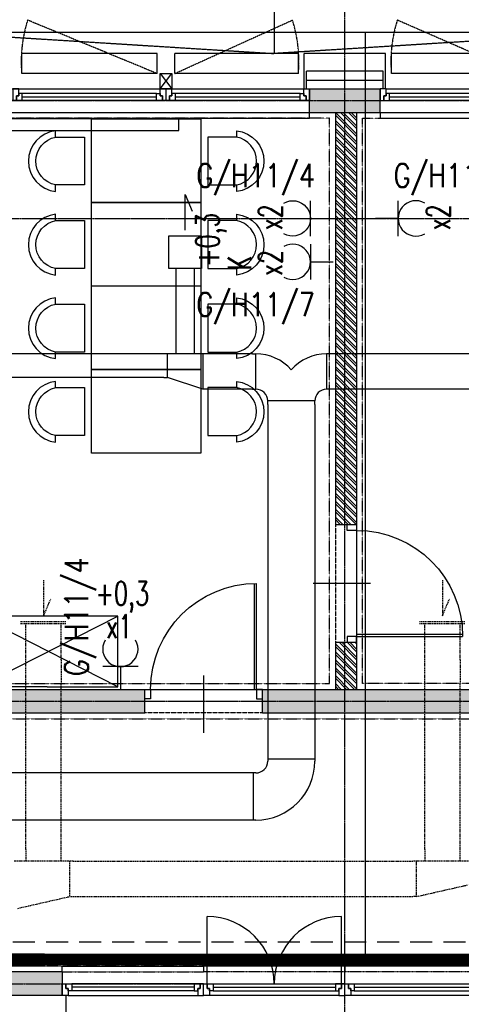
# Model space of a CAD drawing. Extents: x -7228 to 74941, y -112898 to 85621.
# Tile 322 of 635: x 61191 to 61566, y -6744 to -5907. Entities that reach past the tile are written whole.
import ezdxf
from ezdxf.enums import TextEntityAlignment as Align

# ---------------------------------------------------------------- set-up
doc = ezdxf.new("R2010")
doc.units = 0
for name, pattern in [('CENTER', [2, 1.25, -0.25, 0.25, -0.25]), ('DASHDOT', [1, 0.5, -0.25, 0, -0.25]), ('DASHED', [0.75, 0.5, -0.25]), ('DASHED2', [0.375, 0.25, -0.125]), ('DIVIDE', [31.75, 12.7, -6.35, 0, -6.35, 0, -6.35])]:
    doc.linetypes.add(name, pattern=pattern)
doc.layers.get('0').update_dxf_attribs({"color": 101, "linetype": 'CONTINUOUS'})
for name, color, linetype in [('Drz---drzwi', 5, 'CONTINUOUS'), ('E35', 6, 'CONTINUOUS'), ('E50', 3, 'CONTINUOUS'), ('E50kor', 3, 'CONTINUOUS'), ('Ins-co', 2, 'CONTINUOUS'), ('Ins-went', 141, 'CONTINUOUS'), ('Okn---okna', 5, 'CONTINUOUS'), ('Os-osie glowne', 1, 'CENTER'), ('Sc-beton', 7, 'CONTINUOUS'), ('Sc-beton-hatch', 86, 'CONTINUOUS'), ('Sc-cegla pustak', 42, 'CONTINUOUS'), ('Sc-cegla pustak-hatch', 8, 'CONTINUOUS'), ('Sc-drewno', 22, 'CONTINUOUS'), ('Sc-izolacja term-styropian', 151, 'STYROPIAN-KA'), ('Sc-metal', 141, 'CONTINUOUS'), ('Sc-nadproza kon', 5, 'DASHED2'), ('Suf-widok', 8, 'CONTINUOUS'), ('W-idok', 8, 'CONTINUOUS'), ('Wyp-meble', 155, 'CONTINUOUS')]:
    doc.layers.add(name, color=color, linetype=linetype)
doc.styles.add('ROMANS', font='romans', dxfattribs={"width": 0.85})
doc.linetypes.add('BATTING', pattern='A,0.0001,-0.1,[134,ltypeshp.shx,S=0.1,R=0,X=-0.1,Y=0],-0.2,[134,ltypeshp.shx,S=0.1,R=180,X=0.1,Y=0],-0.1', length=0.4001)
doc.linetypes.add('STYROPIAN-KA', pattern='A,0.0001,-0.1,[135,ltypeshp.shx,S=0.1,R=0,X=-0.1,Y=0],0,[135,ltypeshp.shx,S=0.1,R=180,X=0.1,Y=0],-0.1', length=0.2001)

# ---------------------------------------------------------------- blocks, each defined once
blk = doc.blocks.new('_0630_DRZWI_90')
at = {"ltscale": 7}
for p, q in [((5, 8), (5, 98)), ((6.8, 8), (6.8, 97.98))]:
    blk.add_line(p, q, dxfattribs=at)
at = {"ltscale": 25}
for p, q in [((50, 19.7), (50, -28.9)), ((5, 8), (0, 8)), ((0, 8), (5, 8)), ((0, 0), (0, 8)), ((5, 0), (0, 0)), ((5, 0), (0, 0)), ((95, 8), (5, 8)), ((5, 8), (5, 0)), ((95, 8), (95, 0)), ((100, 8), (95, 8)), ((95, 0), (100, 0)), ((95, 0), (100, 0)), ((100, 0), (100, 8))]:
    blk.add_line(p, q, dxfattribs=at)
at = {"ltscale": 7}
blk.add_arc((5, 8), 90, 0, 90, dxfattribs=at)
blk = doc.blocks.new('_wojektjey')
for p, q in [((-120, 10), (-120, 15)), ((-120, 15), (0, 15)), ((0, 15), (0, 10)), ((-8, 0), (-112, 0)), ((-8, -3), (-112, -3)), ((-8, -6), (-112, -6)), ((-115, -10), (-5, -10)), ((-120, -25), (-120, -28)), ((0, -28), (0, -25)), ((-120, -28), (0, -28))]:
    blk.add_line(p, q)
at = {"linetype": 'DASHED2'}
for p, q in [((-120, 10), (0, 10)), ((-120, -25), (0, -25))]:
    blk.add_line(p, q, dxfattribs=at)
for points in [[(-5, -10), (0, -10), (0, 0), (-3, 0), (-3, -4), (-5, -4)], [(-115, -10), (-120, -10), (-120, 0), (-117, 0), (-117, -4), (-115, -4)], [(-112, -6), (-115, -6), (-115, -4), (-117, -4), (-117, 0), (-115, 0), (-112, 0)], [(-8, -6), (-5, -6), (-5, -4), (-3, -4), (-3, 0), (-5, 0), (-8, 0)]]:
    blk.add_lwpolyline(points, close=True)
blk = doc.blocks.new('_hjgfkjhkj')
for p, q in [((0, 15), (-120, 15)), ((-120, 15), (-120, 10)), ((0, 10), (0, 15)), ((-112, 0), (-8, 0)), ((-112, -3), (-8, -3)), ((-112, -6), (-8, -6)), ((-5, -10), (-115, -10)), ((-120, -28), (-120, -25)), ((0, -25), (0, -28)), ((0, -28), (-120, -28))]:
    blk.add_line(p, q)
at = {"linetype": 'DASHED2'}
for p, q in [((0, 10), (-120, 10)), ((0, -25), (-120, -25))]:
    blk.add_line(p, q, dxfattribs=at)
for points in [[(-117, 0), (-117, 57)], [(-3, 0), (-3, 57)]]:
    blk.add_lwpolyline(points)
for points in [[(-115, -10), (-120, -10), (-120, 0), (-117, 0), (-117, -4), (-115, -4)], [(-112, -6), (-115, -6), (-115, -4), (-117, -4), (-117, 0), (-115, 0), (-112, 0)], [(-5, -10), (0, -10), (0, 0), (-3, 0), (-3, -4), (-5, -4)], [(-8, -6), (-5, -6), (-5, -4), (-3, -4), (-3, 0), (-5, 0), (-8, 0)]]:
    blk.add_lwpolyline(points, close=True)
for centre, start, end in [((-117, 0), 0, 90), ((-3, 0), 90, 180)]:
    blk.add_arc(centre, 57, start, end)
blk = doc.blocks.new('_DKGDKHJFKH')
for p, q in [((-367, 0), (-5, 0)), ((-256, -4), (-364, -4)), ((-256, -7), (-364, -7)), ((-132, -4), (-240, -4)), ((-132, -7), (-240, -7)), ((-8, -4), (-116, -4)), ((-8, -7), (-116, -7)), ((-8, -10), (-364, -10)), ((-372, -20), (-372, -25)), ((-372, -20), (0, -20)), ((-372, -25), (0, -25)), ((0, -25), (0, -20))]:
    blk.add_line(p, q)
for points in [[(-367, 0), (-372, 0), (-372, -10), (-369, -10), (-369, -6), (-367, -6)], [(-253, 0), (-248, 0), (-248, -10), (-251, -10), (-251, -6), (-253, -6)], [(-243, 0), (-248, 0), (-248, -10), (-245, -10), (-245, -6), (-243, -6)], [(-129, 0), (-124, 0), (-124, -10), (-127, -10), (-127, -6), (-129, -6)], [(-119, 0), (-124, 0), (-124, -10), (-121, -10), (-121, -6), (-119, -6)], [(-5, 0), (0, 0), (0, -10), (-3, -10), (-3, -6), (-5, -6)], [(-364, -4), (-367, -4), (-367, -6), (-369, -6), (-369, -10), (-367, -10), (-364, -10)], [(-256, -4), (-253, -4), (-253, -6), (-251, -6), (-251, -10), (-253, -10), (-256, -10)], [(-240, -4), (-243, -4), (-243, -6), (-245, -6), (-245, -10), (-243, -10), (-240, -10)], [(-132, -4), (-129, -4), (-129, -6), (-127, -6), (-127, -10), (-129, -10), (-132, -10)], [(-116, -4), (-119, -4), (-119, -6), (-121, -6), (-121, -10), (-119, -10), (-116, -10)], [(-8, -4), (-5, -4), (-5, -6), (-3, -6), (-3, -10), (-5, -10), (-8, -10)]]:
    blk.add_lwpolyline(points, close=True)
blk = doc.blocks.new('_FIUETUR')
for p, q in [((-377, -19.75), (-5, -19.75)), ((-260, -23.75), (-374, -23.75)), ((-130, -23.75), (-244, -23.75)), ((-8, -23.75), (-114, -23.75)), ((-260, -26.75), (-374, -26.75)), ((-8, -29.75), (-374, -29.75)), ((-130, -26.75), (-244, -26.75)), ((-8, -26.75), (-114, -26.75)), ((-382, -39.75), (-382, -44.75)), ((-382, -39.75), (0, -39.75)), ((0, -44.75), (0, -39.75)), ((-382, -44.75), (0, -44.75))]:
    blk.add_line(p, q)
for points in [[(-377, -19.75), (-382, -19.75), (-382, -29.75), (-379, -29.75), (-379, -25.75), (-377, -25.75)], [(-374, -23.75), (-377, -23.75), (-377, -25.75), (-379, -25.75), (-379, -29.75), (-377, -29.75), (-374, -29.75)], [(-260, -23.75), (-257, -23.75), (-257, -25.75), (-255, -25.75), (-255, -29.75), (-257, -29.75), (-260, -29.75)], [(-257, -19.75), (-252, -19.75), (-252, -29.75), (-255, -29.75), (-255, -25.75), (-257, -25.75)], [(-247, -19.75), (-252, -19.75), (-252, -29.75), (-249, -29.75), (-249, -25.75), (-247, -25.75)], [(-244, -23.75), (-247, -23.75), (-247, -25.75), (-249, -25.75), (-249, -29.75), (-247, -29.75), (-244, -29.75)], [(-130, -23.75), (-127, -23.75), (-127, -25.75), (-125, -25.75), (-125, -29.75), (-127, -29.75), (-130, -29.75)], [(-127, -19.75), (-122, -19.75), (-122, -29.75), (-125, -29.75), (-125, -25.75), (-127, -25.75)], [(-117, -19.75), (-122, -19.75), (-122, -29.75), (-119, -29.75), (-119, -25.75), (-117, -25.75)], [(-114, -23.75), (-117, -23.75), (-117, -25.75), (-119, -25.75), (-119, -29.75), (-117, -29.75), (-114, -29.75)], [(-8, -23.75), (-5, -23.75), (-5, -25.75), (-3, -25.75), (-3, -29.75), (-5, -29.75), (-8, -29.75)], [(-5, -19.75), (0, -19.75), (0, -29.75), (-3, -29.75), (-3, -25.75), (-5, -25.75)]]:
    blk.add_lwpolyline(points, close=True)
blk = doc.blocks.new('_dkjhsjhkfgh')
at = {"layer": 'Ins-went', "ltscale": 2}
for p, q in [((10516.34, 4882.35), (10516.34, 4809.9)), ((10532.34, 4809.9), (10532.34, 4882.35)), ((10506.34, 4809.9), (10250.94, 4809.9)), ((10542.34, 4809.9), (10506.34, 4809.9)), ((10509.34, 4789.9), (10509.34, 4809.9)), ((10539.34, 4809.9), (10539.34, 4779.9)), ((10581.46, 4809.93), (10542.36, 4809.93)), ((10581.46, 4809.93), (10584.46, 4809.93)), ((10584.46, 4779.93), (10584.46, 4809.93)), ((10644.46, 4809.93), (10644.46, 4779.93)), ((10647.46, 4809.93), (10644.46, 4809.93)), ((10786.06, 4809.93), (10647.46, 4809.93)), ((10506.34, 4789.9), (10250.94, 4789.9)), ((10506.34, 4789.9), (10509.34, 4789.9)), ((10539.34, 4779.9), (10509.34, 4789.9)), ((10542.34, 4779.9), (10539.34, 4779.9)), ((10581.46, 4779.93), (10542.36, 4779.93)), ((10581.46, 4779.93), (10584.46, 4779.93)), ((10647.46, 4779.93), (10644.46, 4779.93)), ((10786.06, 4779.93), (10647.46, 4779.93)), ((10634.46, 4769.93), (10594.46, 4769.93)), ((10594.46, 4766.93), (10594.46, 4769.93)), ((10594.46, 4766.93), (10594.46, 4469.03)), ((10634.46, 4766.93), (10634.46, 4769.93)), ((10634.46, 4766.93), (10634.46, 4469.03)), ((10594.46, 4469.03), (10594.46, 4464.03)), ((10594.46, 4466.03), (10634.46, 4466.03)), ((10634.46, 4469.03), (10634.46, 4464.03)), ((10579.46, 4454.03), (9313.56, 4454.03)), ((10584.46, 4454.03), (10579.46, 4454.03)), ((10582.46, 4414.03), (10582.46, 4454.03)), ((10579.46, 4414.03), (9313.56, 4414.03)), ((10584.46, 4414.03), (10579.46, 4414.03))]:
    blk.add_line(p, q, dxfattribs=at)
blk.add_lwpolyline([(10524.34, 4915.05), (10524.34, 4945.28), (10530.36, 4931.27)], dxfattribs=at)
blk.add_lwpolyline([(10510.49, 4910.05), (10538.19, 4910.05), (10538.19, 4882.35), (10510.49, 4882.35)], close=True, dxfattribs=at)
for centre, radius, start, end in [((10584.46, 4769.93), 40, 41.40962, 90), ((10644.46, 4769.93), 40, 90, 138.59038), ((10584.46, 4769.93), 10, 0, 90), ((10644.46, 4769.93), 10, 90, 180), ((10584.46, 4464.03), 10, 270, 0), ((10584.46, 4464.03), 50, 270, 0)]:
    blk.add_arc(centre, radius, start, end, dxfattribs=at)
blk = doc.blocks.new('W028')
at = {"linetype": 'Continuous'}
blk.add_lwpolyline([(-46.41, -35.48), (-46.41, 35.48), (46.41, 35.48), (46.41, -35.48), (-46.41, -35.48)], dxfattribs=at)
for points in [[(-76.9, -20.17), (-76.9, -25.42, -0.895014), (-76.9, 26.21), (-76.9, 20.65, 0.825539), (-76.86, -20.1), (-52.3, -20.1), (-52.3, 20.65), (-76.9, 20.65)], [(76.9, -20.17), (76.9, -25.42, 0.895014), (76.9, 26.21), (76.9, 20.65, -0.825539), (76.86, -20.1), (52.3, -20.1), (52.3, 20.65), (76.9, 20.65)]]:
    blk.add_lwpolyline(points, format="xyb")
blk = doc.blocks.new('sza016_r')
for p, q in [((60, 60), (0, 60)), ((0, 60), (118, 0)), ((118, 60), (0, 0)), ((0, 60), (0, 0)), ((60, 60), (118, 60)), ((118, 60), (118, 0)), ((0, 0), (118, 0))]:
    blk.add_line(p, q)
blk = doc.blocks.new('A$C5DF87A14')
at = {"layer": 'Wyp-meble', "rotation": 180}
for name, p in [('W028', (10501.22, 4984.01)), ('W028', (10501.22, 4913.05)), ('W028', (10501.22, 4842.1)), ('W028', (10501.22, 4771.14)), ('sza016_r', (10477.03, 4597.23))]:
    blk.add_blockref(name, p, dxfattribs=at)
blk = doc.blocks.new('g2')
at = {"layer": 'E35'}
blk.add_line((15, 19.27), (-15, 19.27), dxfattribs=at)
blk.add_arc((0, 34.27), 15, 150, 30, dxfattribs=at)
at = {"layer": 'E50'}
blk.add_line((0, 19.27), (0, 0), dxfattribs=at)

msp = doc.modelspace()

# ---------------------------------------------------------------- hatches: boundary and pattern name
at = {"layer": 'Sc-beton-hatch'}
h = msp.add_hatch(dxfattribs=at)
h.set_pattern_fill('ANSI33', color=256, style=0)
h.paths.add_polyline_path([(61752.547, -6496.119), (61752.547, -6476.119), (61686.547, -6476.119), (61686.547, -6496.119)])
h.paths.add_polyline_path([(61612.547, -6496.119), (61612.547, -6476.119), (61397.547, -6476.119), (61397.547, -6496.119)])
h.paths.add_polyline_path([(61497.547, -5986.119), (61497.547, -5966.119), (61437.547, -5966.119), (61437.547, -5986.119), (61457.547, -5986.119)])
h.paths.add_polyline_path([(61055.547, -5986.119), (61055.547, -5966.119), (60547.547, -5966.119), (60547.547, -5986.119), (60587.547, -5986.119), (60587.547, -6476.119), (60386.047, -6476.119), (60386.047, -6496.119), (61297.547, -6496.119), (61297.547, -6476.119), (60607.547, -6476.119), (60607.547, -5986.119)])
h.paths.add_polyline_path([(60187.547, -6716.119), (60187.547, -6736.119), (61227.547, -6736.119), (61227.547, -6716.119)])
h.paths.add_polyline_path([(60007.547, -6476.119), (60007.547, -6416.119), (59987.547, -6416.119), (59987.547, -6476.119), (59687.547, -6476.119), (59687.547, -6496.119), (60256.047, -6496.119), (60256.047, -6476.119)])
h.paths.add_polyline_path([(60007.547, -6221.119), (59987.547, -6221.119), (59987.547, -6241.119), (60007.547, -6241.119)])
h.paths.add_polyline_path([(59967.547, -5966.119), (59967.547, -5986.119), (59987.547, -5986.119), (59987.547, -6046.119), (60007.547, -6046.119), (60007.547, -5986.119), (60027.547, -5986.119), (60027.547, -5966.119)])
h.paths.add_polyline_path([(59359.547, -5966.119), (59359.547, -6539.119), (59379.547, -6539.119), (59379.547, -6496.119), (59557.547, -6496.119), (59557.547, -6476.119), (59379.547, -6476.119), (59379.547, -5986.119), (59657.547, -5986.119), (59657.547, -5966.119)])
h.paths.add_polyline_path([(58999.547, -5966.119), (58999.547, -5986.119), (59337.547, -5986.119), (59337.547, -6476.119), (59315.547, -6476.119), (59315.547, -6496.119), (59337.547, -6496.119), (59337.547, -6539.119), (59357.547, -6539.119), (59357.547, -5966.119)])
h.paths.add_polyline_path([(59379.547, -6716.119), (59379.547, -6674.119), (59359.547, -6674.119), (59359.547, -6736.119), (59757.547, -6736.119), (59757.547, -6716.119)])
h.paths.add_polyline_path([(59357.547, -6736.119), (59357.547, -6674.119), (59337.547, -6674.119), (59337.547, -6716.119), (58717.547, -6716.119), (58717.547, -6736.119)])
h.paths.add_polyline_path([(59012.547, -6476.119), (59012.547, -6496.119), (59255.547, -6496.119), (59255.547, -6476.119)], flags=17)
h.paths.add_polyline_path([(58816.547, -6476.119), (58816.547, -6496.119), (58882.547, -6496.119), (58882.547, -6476.119)])
h.paths.add_polyline_path([(58742.547, -6496.119), (58742.547, -6476.119), (58567.547, -6476.119), (58567.547, -6496.119)])
h.paths.add_polyline_path([(58447.547, -6496.119), (58447.547, -6476.119), (58325.547, -6476.119), (58325.547, -6496.119)])
h.paths.add_polyline_path([(57317.547, -6716.119), (57317.547, -6736.119), (58357.547, -6736.119), (58357.547, -6716.119)])
h.paths.add_polyline_path([(58205.547, -6496.119), (58205.547, -6476.119), (58157.547, -6476.119), (58157.547, -6496.119)])
h.paths.add_polyline_path([(58057.547, -6496.119), (58057.547, -6476.119), (57847.547, -6476.119), (57847.547, -6496.119)], flags=16)
h.paths.add_polyline_path([(58185.547, -5986.119), (58185.547, -5966.119), (57677.547, -5966.119), (57677.547, -5986.119), (57717.547, -5986.119), (57717.547, -6476.119), (57635.547, -6476.119), (57635.547, -6496.119), (57747.547, -6496.119), (57747.547, -6476.119), (57737.547, -6476.119), (57737.547, -5986.119)])
h.paths.add_polyline_path([(57535.547, -6496.119), (57535.547, -6476.119), (57308.547, -6476.119), (57308.547, -6496.119)])
h.paths.add_polyline_path([(57137.547, -6476.119), (57137.547, -5986.119), (57157.547, -5986.119), (57157.547, -5966.119), (57097.547, -5966.119), (57097.547, -5986.119), (57117.547, -5986.119), (57117.547, -6476.119), (56996.547, -6476.119), (56996.547, -6496.119), (57208.547, -6496.119), (57208.547, -6476.119)])
h.paths.add_polyline_path([(56676.547, -6476.119), (56676.547, -6496.119), (56896.547, -6496.119), (56896.547, -6476.119)])
h.paths.add_polyline_path([(56509.547, -6716.119), (56509.547, -6674.119), (56489.547, -6674.119), (56489.547, -6736.119), (56887.547, -6736.119), (56887.547, -6716.119)])
h.paths.add_polyline_path([(56576.547, -6496.119), (56576.547, -6476.119), (56509.547, -6476.119), (56509.547, -5986.119), (56787.547, -5986.119), (56787.547, -5966.119), (56489.547, -5966.119), (56489.547, -6539.119), (56509.547, -6539.119), (56509.547, -6496.119)])
h.paths.add_polyline_path([(56467.547, -6476.119), (56445.547, -6476.119), (56445.547, -6496.119), (56467.547, -6496.119), (56467.547, -6539.119), (56487.547, -6539.119), (56487.547, -5966.119), (56129.547, -5966.119), (56129.547, -5986.119), (56467.547, -5986.119)])
h.paths.add_polyline_path([(56487.547, -6736.119), (56487.547, -6674.119), (56467.547, -6674.119), (56467.547, -6716.119), (55847.547, -6716.119), (55847.547, -6736.119)])
h.paths.add_polyline_path([(56277.547, -6476.119), (56277.547, -6496.119), (56385.547, -6496.119), (56385.547, -6476.119)], flags=16)
h.paths.add_polyline_path([(56177.547, -6496.119), (56177.547, -6476.119), (56076.547, -6476.119), (56076.547, -6496.119)])
h.paths.add_polyline_path([(56031.547, -6496.119), (56031.547, -6476.119), (55946.547, -6476.119), (55946.547, -6496.119)])
h.paths.add_polyline_path([(55872.547, -6496.119), (55872.547, -6476.119), (55732.547, -6476.119), (55732.547, -6496.119)])
h.paths.add_polyline_path([(55757.547, -5986.119), (55757.547, -5966.119), (55697.547, -5966.119), (55697.547, -5986.119)])
h.paths.add_polyline_path([(54807.547, -5966.119), (54807.547, -5986.119), (54847.547, -5986.119), (54847.547, -6476.119), (54557.547, -6476.119), (54557.547, -6496.119), (55602.547, -6496.119), (55602.547, -6476.119), (54867.547, -6476.119), (54867.547, -5986.119), (55315.547, -5986.119), (55315.547, -5966.119)])
h.paths.add_polyline_path([(55487.547, -6736.119), (55487.547, -6716.119), (54447.547, -6716.119), (54447.547, -6736.119)])
h.paths.add_polyline_path([(54457.547, -6496.119), (54457.547, -6476.119), (54267.547, -6476.119), (54267.547, -5986.119), (54287.547, -5986.119), (54287.547, -5966.119), (54227.547, -5966.119), (54227.547, -5986.119), (54247.547, -5986.119), (54247.547, -6476.119), (54094.547, -6476.119), (54094.547, -6496.119)])
h.paths.add_polyline_path([(54017.547, -6736.119), (54017.547, -6716.119), (53439.547, -6716.119), (53439.547, -6674.119), (53419.547, -6674.119), (53419.547, -6736.119)])
h.paths.add_polyline_path([(53994.547, -6496.119), (53994.547, -6476.119), (53670.547, -6476.119), (53670.547, -6496.119)])
h.paths.add_polyline_path([(53570.547, -6496.119), (53570.547, -6476.119), (53439.547, -6476.119), (53439.547, -6086.119), (53469.547, -6086.119), (53469.547, -6066.119), (53439.547, -6066.119), (53439.547, -5966.119), (53419.547, -5966.119), (53419.547, -6539.119), (53439.547, -6539.119), (53439.547, -6496.119)])
h.paths.add_polyline_path([(53599.547, -6066.119), (53569.547, -6066.119), (53569.547, -6086.119), (53619.547, -6086.119), (53619.547, -5986.119), (53659.547, -5986.119), (53659.547, -5966.119), (53599.547, -5966.119)])
at = {"layer": 'Sc-cegla pustak-hatch'}
h = msp.add_hatch(dxfattribs=at)
h.set_pattern_fill('ANSI32', color=256, scale=0.5, angle=90, style=0)
h.paths.add_polyline_path([(62125.547, -6267.119), (62207.547, -6267.119), (62207.547, -6249.119), (62107.547, -6249.119), (62107.547, -6476.119), (62125.547, -6476.119)])
h.paths.add_polyline_path([(61594.547, -6444.119), (61594.547, -6476.119), (61604.173, -6476.119), (61604.173, -6467.348), (61612.547, -6467.348), (61612.547, -6462.119), (61686.547, -6462.119), (61686.547, -6476.119), (61704.547, -6476.119), (61704.547, -6444.119)])
h.paths.add_polyline_path([(61477.547, -6436.119), (61459.547, -6436.119), (61459.547, -6476.119), (61477.547, -6476.119)])
h.paths.add_polyline_path([(61477.547, -5986.119), (61459.547, -5986.119), (61459.547, -6336.119), (61477.547, -6336.119)])
h.paths.add_polyline_path([(59237.547, -6249.119), (59237.547, -6476.119), (59255.547, -6476.119), (59255.547, -6267.119), (59337.547, -6267.119), (59337.547, -6249.119)])
h.paths.add_polyline_path([(58724.547, -6444.119), (58724.547, -6476.119), (58734.454, -6476.119), (58734.454, -6469.169), (58742.547, -6469.169), (58742.547, -6462.119), (58816.547, -6462.119), (58816.547, -6476.119), (58834.547, -6476.119), (58834.547, -6444.119)])
h.paths.add_polyline_path([(58605.547, -6221.119), (58587.547, -6221.119), (58587.547, -6476.119), (58605.547, -6476.119)])
h.paths.add_polyline_path([(58605.547, -5986.119), (58587.547, -5986.119), (58587.547, -6046.119), (58605.547, -6046.119)])
h.paths.add_polyline_path([(58185.547, -5986.119), (58167.547, -5986.119), (58167.547, -6476.119), (58185.547, -6476.119)])
h.paths.add_polyline_path([(57457.547, -6476.119), (57475.547, -6476.119), (57475.547, -5984.119), (57547.547, -5984.119), (57547.547, -5966.119), (57417.547, -5966.119), (57417.547, -5984.119), (57457.547, -5984.119)])
h.paths.add_polyline_path([(56761.547, -5986.119), (56743.547, -5986.119), (56743.547, -6476.119), (56761.547, -6476.119)])
h.paths.add_polyline_path([(56367.547, -6249.119), (56367.547, -6476.119), (56385.547, -6476.119), (56385.547, -6267.119), (56467.547, -6267.119), (56467.547, -6249.119)])
h.paths.add_polyline_path([(56167.547, -5986.119), (56149.547, -5986.119), (56149.547, -6476.119), (56167.547, -6476.119)])
h.paths.add_polyline_path([(55854.547, -6444.119), (55854.547, -6476.119), (55864.173, -6476.119), (55864.173, -6467.348), (55872.547, -6467.348), (55872.547, -6462.119), (55946.547, -6462.119), (55946.547, -6476.119), (55964.547, -6476.119), (55964.547, -6444.119)])
h.paths.add_polyline_path([(53841.547, -5984.119), (53943.547, -5984.119), (53943.547, -5966.119), (53801.547, -5966.119), (53801.547, -5984.119), (53823.547, -5984.119), (53823.547, -6476.119), (53841.547, -6476.119)])

# ---------------------------------------------------------------- linework, layer by layer
at = {"layer": 'E50'}
for p, q in [((60737.164, -5918.057), (62084.278, -5918.057)), ((61485.155, -6705.421), (61485.155, -5918.057))]:
    msp.add_line(p, q, dxfattribs=at)
at = {"layer": 'E50kor', "linetype": 'DASHED2', "ltscale": 75}
msp.add_line((53169.946, -6690.364), (62177.677, -6690.536), dxfattribs=at)
at = {"layer": 'E50kor', "const_width": 10}
msp.add_lwpolyline([(53174.088, -6705.364), (62177.677, -6705.536)], dxfattribs=at)
at = {"layer": 'Ins-co'}
for points in [[(61166.547, -5991.471), (61166.547, -6001.471), (61326.547, -6001.471), (61326.547, -5991.471)], [(61122.518, -6700.936), (61122.518, -6710.936), (61212.518, -6710.936), (61212.518, -6700.936)]]:
    msp.add_lwpolyline(points, close=True, dxfattribs=at)
at = {"layer": 'Ins-went', "linetype": 'DASHED', "ltscale": 2}
for p, q in [((61192.126, -6418.611), (61231.126, -6418.611)), ((61192.126, -6420.111), (61231.126, -6420.111)), ((61196.626, -6421.111), (61196.626, -6420.111)), ((61196.626, -6451.111), (61196.626, -6421.111)), ((61226.626, -6421.111), (61226.626, -6420.111)), ((61226.626, -6451.111), (61226.626, -6421.111)), ((61530.826, -6418.611), (61569.826, -6418.611)), ((61530.826, -6420.111), (61569.826, -6420.111)), ((61535.326, -6421.111), (61535.326, -6420.111)), ((61535.326, -6451.111), (61535.326, -6421.111)), ((61565.326, -6421.111), (61565.326, -6420.111)), ((61565.326, -6451.111), (61565.326, -6421.111)), ((61196.626, -6471.111), (61196.626, -6451.111)), ((61226.626, -6451.111), (61226.626, -6471.111)), ((61535.326, -6471.111), (61535.326, -6451.111)), ((61565.326, -6451.111), (61565.326, -6471.111)), ((61196.626, -6612.111), (61196.626, -6471.111)), ((61226.626, -6612.111), (61226.626, -6471.111)), ((61535.326, -6612.111), (61535.326, -6471.111)), ((61565.326, -6612.111), (61565.326, -6471.111)), ((61196.626, -6612.111), (61196.626, -6622.111)), ((61226.626, -6622.111), (61226.626, -6612.111)), ((61535.326, -6612.111), (61535.326, -6622.111)), ((61565.326, -6622.111), (61565.326, -6612.111)), ((61236.626, -6622.111), (61186.626, -6622.111)), ((61233.626, -6622.111), (61233.626, -6652.111)), ((61236.626, -6622.111), (61525.326, -6622.111)), ((61575.326, -6622.111), (61525.326, -6622.111)), ((61528.326, -6652.111), (61528.326, -6622.111)), ((61528.326, -6652.111), (61572.326, -6642.111)), ((61189.626, -6662.111), (61233.626, -6652.111)), ((61233.626, -6652.111), (61236.626, -6652.111)), ((61236.626, -6652.111), (61525.326, -6652.111)), ((61528.326, -6652.111), (61525.326, -6652.111))]:
    msp.add_line(p, q, dxfattribs=at)
for points in [[(61211.626, -6383.374), (61211.626, -6413.611), (61217.649, -6399.598)], [(61550.326, -6383.374), (61550.326, -6413.611), (61556.349, -6399.598)]]:
    msp.add_lwpolyline(points, dxfattribs=at)
at = {"layer": 'Os-osie glowne'}
for points in [[(61467.547, -11521.119), (61467.547, -5544.119)], [(50525.547, -5976.119), (62792.547, -5976.119)], [(50525.547, -6076.119), (62792.547, -6076.119)], [(50525.547, -6486.119), (62792.547, -6486.119)], [(51224.651, -6726.119), (62792.547, -6726.119)]]:
    msp.add_lwpolyline(points, dxfattribs=at)
at = {"layer": 'Sc-beton'}
for points in [[(61437.547, -5966.119), (61497.547, -5966.119)], [(61437.547, -5986.119), (61437.547, -5966.119)], [(61497.547, -5986.119), (61497.547, -5966.119)], [(61437.547, -5986.119), (61457.547, -5986.119)], [(61457.547, -5986.119), (61497.547, -5986.119)], [(60607.547, -6476.119), (61297.547, -6476.119)], [(61297.547, -6496.119), (61297.547, -6476.119)], [(61397.547, -6476.119), (61612.547, -6476.119)], [(61397.547, -6496.119), (61397.547, -6476.119)], [(60386.047, -6496.119), (61297.547, -6496.119)], [(61397.547, -6496.119), (61612.547, -6496.119)], [(61227.547, -6716.119), (60187.547, -6716.119)], [(61227.547, -6716.119), (61227.547, -6736.119)], [(61227.547, -6736.119), (60187.547, -6736.119)]]:
    msp.add_lwpolyline(points, dxfattribs=at)
at = {"layer": 'Sc-cegla pustak'}
for points in [[(61459.547, -5986.119), (61459.547, -6336.119)], [(61477.547, -5986.119), (61477.547, -6336.119)], [(61459.547, -6336.119), (61477.547, -6336.119)], [(61459.547, -6436.119), (61459.547, -6476.119)], [(61459.547, -6436.119), (61477.547, -6436.119)], [(61477.547, -6436.119), (61477.547, -6476.119)]]:
    msp.add_lwpolyline(points, dxfattribs=at)
at = {"layer": 'Sc-drewno'}
for points in [[(61193.047, -5953.119), (61193.047, -5936.119)], [(61308.047, -5936.119), (61193.047, -5936.119)], [(61308.047, -5953.119), (61308.047, -5936.119)], [(61428.047, -5936.119), (61323.047, -5936.119)], [(61323.047, -5953.119), (61323.047, -5936.119)], [(61428.047, -5953.119), (61428.047, -5936.119)], [(61433.047, -5966.119), (61433.047, -5936.119)], [(61502.047, -5936.119), (61433.047, -5936.119)], [(61502.047, -5966.119), (61502.047, -5936.119)], [(61507.047, -5953.119), (61507.047, -5936.119)], [(61614.047, -5936.119), (61507.047, -5936.119)], [(61308.047, -5953.119), (61193.047, -5953.119)], [(61428.047, -5953.119), (61323.047, -5953.119)], [(61614.047, -5953.119), (61507.047, -5953.119)]]:
    msp.add_lwpolyline(points, dxfattribs=at)
at = {"layer": 'Sc-izolacja term-styropian', "linetype": 'ByBlock'}
for points in [[(61435.047, -5966.119), (61435.047, -5951.119)], [(61500.047, -5951.119), (61435.047, -5951.119)], [(61500.047, -5966.119), (61500.047, -5951.119)], [(61230.547, -6736.119), (61230.547, -6751.119)]]:
    msp.add_lwpolyline(points, dxfattribs=at)
at = {"layer": 'Sc-izolacja term-styropian', "linetype": 'BATTING', "ltscale": 0.35}
msp.add_lwpolyline([(61435.047, -5958.619), (61500.047, -5958.619)], dxfattribs=at)
at = {"layer": 'Sc-metal'}
for points in [[(61320.547, -5953.119), (61320.547, -5966.119), (61310.547, -5966.119), (61310.547, -5953.119), (61320.547, -5953.114)], [(61310.547, -5966.098), (61320.547, -5953.119)], [(61310.547, -5953.119), (61320.547, -5966.119)]]:
    msp.add_lwpolyline(points, dxfattribs=at)
at = {"layer": 'Sc-nadproza kon', "linetype": 'DASHDOT', "ltscale": 0.5}
for points in [[(61459.547, -6336.119), (61459.547, -6436.119)], [(61397.547, -6496.119), (61297.547, -6496.119)]]:
    msp.add_lwpolyline(points, dxfattribs=at)
at = {"layer": 'Suf-widok', "linetype": 'DIVIDE', "ltscale": 0.02}
for points in [[(61454.547, -6471.119), (61454.547, -5991.119), (60635.547, -5991.119), (60635.547, -6014.119), (60612.547, -6014.119), (60612.547, -6471.119)], [(61482.547, -6471.119), (61482.547, -5991.119), (62202.547, -5991.119), (62202.547, -6244.119), (62102.547, -6244.119), (62102.547, -6471.119), (61743.547, -6471.119), (61743.547, -6439.119), (61589.547, -6439.119), (61589.547, -6471.119)], [(59384.547, -6501.119), (62202.547, -6501.119), (62202.547, -6711.119), (59384.547, -6711.119)]]:
    msp.add_lwpolyline(points, close=True, dxfattribs=at)
at = {"layer": 'W-idok', "linetype": 'DASHED'}
for points in [[(61407.547, -5836.119), (61407.547, -5936.119)], [(60767.547, -5896.119), (61407.547, -5936.119)], [(62047.547, -5896.119), (61407.547, -5936.119)]]:
    msp.add_lwpolyline(points, dxfattribs=at)
at = {"layer": 'W-idok', "linetype": 'DASHED', "ltscale": 0.5}
for points in [[(61308.047, -5953.119), (61198.087, -5907.717)], [(61323.047, -5953.119), (61423.008, -5907.717)], [(61616.047, -5953.119), (61512.087, -5907.717)]]:
    msp.add_lwpolyline(points, dxfattribs=at)
for centre, start, end in [((61310.2, -5943.141), 162.46502, 184.868164), ((61310.895, -5943.141), 355.131836, 17.53498), ((61624.2, -5943.141), 162.46502, 184.868164)]:
    msp.add_arc(centre, 117.577, start, end, dxfattribs=at)

# ---------------------------------------------------------------- block references
for name, p in [('A$C5DF87A14', (50797.547, -11011.119)), ('_dkjhsjhkfgh', (50807.547, -11001.119))]:
    msp.add_blockref(name, p)
at = {"layer": 'Drz---drzwi', "xscale": -1, "rotation": 270}
msp.add_blockref('_0630_DRZWI_90', (61469.547, -6436.119), dxfattribs=at)
at = {"layer": 'Drz---drzwi', "xscale": -1}
msp.add_blockref('_0630_DRZWI_90', (61397.547, -6484.119), dxfattribs=at)
at = {"layer": 'E35', "xscale": -1, "rotation": 90}
msp.add_blockref('g2', (61457.547, -6076.119), dxfattribs=at)
at = {"layer": 'E35'}
for p, rotation in [((61493.557, -6076.119), 270), ((61457.547, -6113.093), 90)]:
    msp.add_blockref('g2', p, dxfattribs=dict(at, rotation=rotation))
msp.add_blockref('g2', (61276.835, -6476.119), dxfattribs=at)
at = {"layer": 'Okn---okna'}
for name, p in [('_FIUETUR', (61437.547, -5946.372)), ('_DKGDKHJFKH', (61869.547, -5966.119)), ('_hjgfkjhkj', (61467.547, -6726.119)), ('_wojektjey', (61347.547, -6726.119))]:
    msp.add_blockref(name, p, dxfattribs=at)
at = {"layer": 'Okn---okna', "xscale": -1}
msp.add_blockref('_wojektjey', (61467.547, -6726.119), dxfattribs=at)

# ---------------------------------------------------------------- texts
at = {"layer": 'E35', "style": 'ROMANS'}
for s, width, p in [('G/H11/4', 0.8, (61391.766, -6041.153)), ('G/H11/7', 0.8, (61391.766, -6150.735)), ('+0,3', 0.7, (61278.569, -6397.663)), ('x1', 0.7, (61275.903, -6422.787))]:
    msp.add_text(s, height=20, dxfattribs=dict(at, width=width)).set_placement(p, align=Align.MIDDLE)
for s, rotation, width, p in [('G/H11/4', 360, 0.8, (61559.339, -6041.153)), ('x2', 90, 0.7, (61404.215, -6075.188)), ('x2', 90, 0.7, (61546.89, -6075.188)), ('+0,3', 90, 0.7, (61353.937, -6094.47)), ('K', 90, 0.7, (61377.995, -6114.025)), ('x2', 90, 0.7, (61404.215, -6114.025)), ('G/H11/4', 90, 0.8, (61240.996, -6414.471))]:
    msp.add_text(s, height=20, rotation=rotation, dxfattribs=dict(at, width=width)).set_placement(p, align=Align.MIDDLE)

doc.saveas('drawing.dxf')
